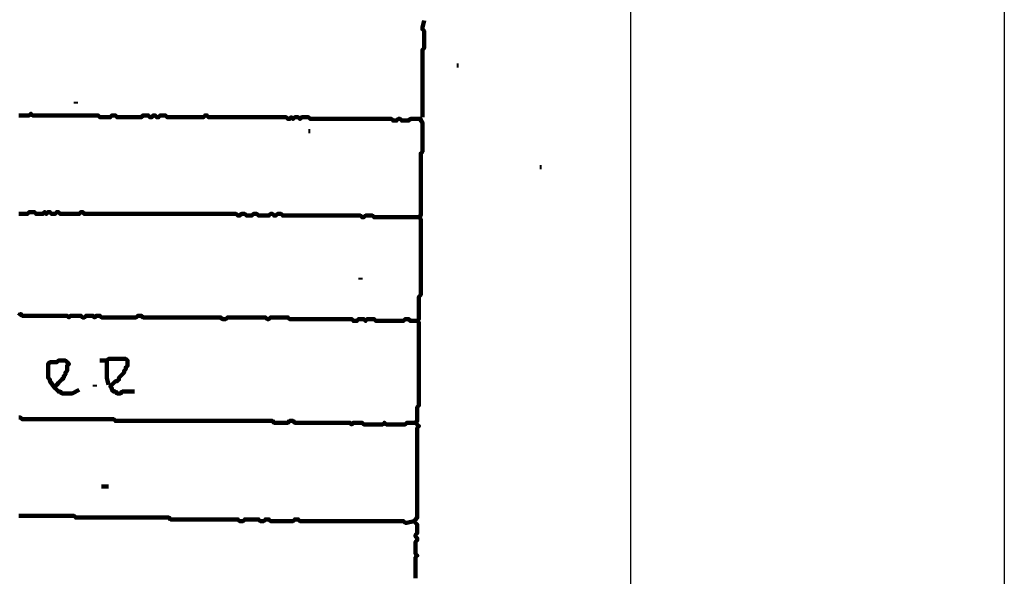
# Model space of a CAD drawing. Header units: metres. Extents: x 1959 to 4131, y 3282 to 4313.
# Tile 331 of 356: x 2436.02 to 2441.29, y 4302.34 to 4305.32. Entities that reach past the tile are written whole.
import ezdxf

# ---------------------------------------------------------------- set-up
doc = ezdxf.new("R2010")
doc.units = ezdxf.units.M
doc.layers.add('Dibujo', color=7, linetype='Continuous')
doc.layers.add('P', color=250, linetype='Continuous', lineweight=100)

msp = doc.modelspace()

# ---------------------------------------------------------------- linework, layer by layer
at = {"layer": 'Dibujo', "color": 0, "linetype": 'ByBlock'}
for p, q in [((2441.288, 4310.8496), (2441.288, 4281.1496)), ((2439.288, 4308.8496), (2439.288, 4283.1496))]:
    msp.add_line(p, q, dxfattribs=at)
at = {"layer": 'P', "color": 0, "linetype": 'Continuous'}
for points in [[(2438.1832, 4305.3146), (2438.174, 4305.2776), (2438.174, 4305.2684), (2438.1832, 4305.2592), (2438.1832, 4305.2499), (2438.1832, 4305.2407), (2438.1832, 4305.2315), (2438.1832, 4305.2223), (2438.1832, 4305.213), (2438.1832, 4305.2038), (2438.1832, 4305.1946), (2438.1832, 4305.1853), (2438.1832, 4305.1761), (2438.1832, 4305.1669), (2438.174, 4305.1576), (2438.174, 4305.1484), (2438.174, 4305.1392), (2438.174, 4305.1299), (2438.174, 4305.1207), (2438.174, 4305.1115), (2438.174, 4305.1023), (2438.174, 4305.093), (2438.174, 4305.0838), (2438.174, 4305.0746), (2438.174, 4305.0653), (2438.174, 4305.0561), (2438.174, 4305.0469), (2438.174, 4305.0376), (2438.174, 4305.0284), (2438.174, 4305.0192), (2438.174, 4305.0099), (2438.174, 4305.0007), (2438.174, 4304.9915), (2438.174, 4304.9823), (2438.174, 4304.973), (2438.174, 4304.9638), (2438.174, 4304.9546), (2438.174, 4304.9453), (2438.174, 4304.9361), (2438.174, 4304.9269), (2438.174, 4304.9176), (2438.174, 4304.9084), (2438.174, 4304.8992), (2438.174, 4304.8899), (2438.174, 4304.8807), (2438.174, 4304.8715), (2438.174, 4304.8623), (2438.174, 4304.853), (2438.174, 4304.8438), (2438.174, 4304.8346), (2438.174, 4304.8253), (2438.174, 4304.8161), (2438.174, 4304.7976)], [(2438.3586, 4305.0746), (2438.3679, 4305.0746)], [(2436.3186, 4304.8807), (2436.3186, 4304.8715)], [(2436.014, 4304.8069), (2436.0232, 4304.8069), (2436.0325, 4304.8069), (2436.0417, 4304.8069), (2436.0509, 4304.8069), (2436.0602, 4304.8069), (2436.0694, 4304.8069), (2436.0786, 4304.8161), (2436.0879, 4304.8069), (2436.0971, 4304.8069), (2436.1063, 4304.8069), (2436.1156, 4304.8069), (2436.1248, 4304.8069), (2436.134, 4304.8069), (2436.1432, 4304.8069), (2436.1525, 4304.8069), (2436.1617, 4304.8069), (2436.1709, 4304.8069), (2436.1802, 4304.8069), (2436.1894, 4304.8069), (2436.1986, 4304.8069), (2436.2079, 4304.8069), (2436.2171, 4304.8069), (2436.2263, 4304.8069), (2436.2356, 4304.8069), (2436.2448, 4304.8069), (2436.254, 4304.8069), (2436.2632, 4304.8069), (2436.2725, 4304.8069), (2436.2817, 4304.8069), (2436.2909, 4304.8069), (2436.3002, 4304.8069), (2436.3094, 4304.8069), (2436.3186, 4304.8069), (2436.3279, 4304.8069), (2436.3371, 4304.8069), (2436.3463, 4304.8069), (2436.3556, 4304.8069), (2436.3648, 4304.8069), (2436.374, 4304.8069), (2436.3832, 4304.8069), (2436.3925, 4304.8069), (2436.4017, 4304.8069), (2436.4109, 4304.8069), (2436.4202, 4304.8069), (2436.4294, 4304.8069), (2436.4386, 4304.8069), (2436.4479, 4304.7976), (2436.4571, 4304.7976), (2436.4663, 4304.7976), (2436.4756, 4304.7976), (2436.4848, 4304.7976), (2436.494, 4304.7976), (2436.5032, 4304.7976), (2436.5125, 4304.8069), (2436.5217, 4304.8069), (2436.5309, 4304.8069), (2436.5402, 4304.7976), (2436.5494, 4304.7976), (2436.5586, 4304.7976), (2436.5679, 4304.7976), (2436.5771, 4304.7976), (2436.5863, 4304.7976), (2436.5956, 4304.7976), (2436.6048, 4304.7976), (2436.614, 4304.7976), (2436.6232, 4304.7976), (2436.6325, 4304.7976), (2436.6417, 4304.7976), (2436.6509, 4304.7976), (2436.6602, 4304.7976), (2436.6694, 4304.7976), (2436.6786, 4304.8069), (2436.6879, 4304.8069), (2436.6971, 4304.8069), (2436.7063, 4304.8069), (2436.7156, 4304.7976), (2436.7248, 4304.7976), (2436.734, 4304.8069), (2436.7432, 4304.8069), (2436.7525, 4304.7976), (2436.7617, 4304.7976), (2436.7709, 4304.8069), (2436.7802, 4304.8069), (2436.7894, 4304.8069), (2436.7986, 4304.8069), (2436.8079, 4304.7976), (2436.8171, 4304.7976), (2436.8263, 4304.7976), (2436.8356, 4304.7976), (2436.8448, 4304.7976), (2436.854, 4304.7976), (2436.8632, 4304.7976), (2436.8725, 4304.7976), (2436.8817, 4304.7976), (2436.8909, 4304.7976), (2436.9002, 4304.7976), (2436.9094, 4304.7976), (2436.9186, 4304.7976), (2436.9279, 4304.7976), (2436.9371, 4304.7976), (2436.9463, 4304.7976), (2436.9556, 4304.7976), (2436.9648, 4304.7976), (2436.974, 4304.7976), (2436.9832, 4304.7976), (2436.9925, 4304.7976), (2437.0017, 4304.7976), (2437.0109, 4304.8069), (2437.0202, 4304.8069), (2437.0294, 4304.7976), (2437.0386, 4304.7976), (2437.0479, 4304.7976), (2437.0571, 4304.7976), (2437.0663, 4304.7976), (2437.0756, 4304.7976), (2437.0848, 4304.7976), (2437.094, 4304.7976), (2437.1032, 4304.7976), (2437.1125, 4304.7976), (2437.1217, 4304.7976), (2437.1309, 4304.7976), (2437.1402, 4304.7976), (2437.1494, 4304.7976), (2437.1586, 4304.7976), (2437.1679, 4304.7976), (2437.1771, 4304.7976), (2437.1863, 4304.7976), (2437.1956, 4304.7976), (2437.2048, 4304.7976), (2437.214, 4304.7976), (2437.2232, 4304.7976), (2437.2325, 4304.7976), (2437.2417, 4304.7976), (2437.2509, 4304.7976), (2437.2602, 4304.7976), (2437.2694, 4304.7976), (2437.2786, 4304.7976), (2437.2879, 4304.7976), (2437.2971, 4304.7976), (2437.3063, 4304.7976), (2437.3156, 4304.7976), (2437.3248, 4304.7976), (2437.334, 4304.7976), (2437.3432, 4304.7976), (2437.3525, 4304.7976), (2437.3617, 4304.7976), (2437.3709, 4304.7976), (2437.3802, 4304.7976), (2437.3894, 4304.7976), (2437.3986, 4304.7976), (2437.4079, 4304.7976), (2437.4171, 4304.7976), (2437.4263, 4304.7976), (2437.4356, 4304.7976), (2437.4448, 4304.7976), (2437.454, 4304.7884), (2437.4632, 4304.7884), (2437.4725, 4304.7976), (2437.4817, 4304.7884), (2437.4909, 4304.7976), (2437.5002, 4304.7976), (2437.5094, 4304.7976), (2437.5186, 4304.7884), (2437.5279, 4304.7976), (2437.5371, 4304.7976), (2437.5463, 4304.7976), (2437.5556, 4304.7976), (2437.5648, 4304.7976), (2437.574, 4304.7884), (2437.5832, 4304.7884), (2437.5925, 4304.7884), (2437.6017, 4304.7884), (2437.6109, 4304.7884), (2437.6202, 4304.7884), (2437.6294, 4304.7884), (2437.6386, 4304.7884), (2437.6479, 4304.7884), (2437.6571, 4304.7884), (2437.6663, 4304.7884), (2437.6756, 4304.7884), (2437.6848, 4304.7884), (2437.694, 4304.7884), (2437.7032, 4304.7884), (2437.7125, 4304.7884), (2437.7217, 4304.7884), (2437.7309, 4304.7884), (2437.7402, 4304.7884), (2437.7494, 4304.7884), (2437.7586, 4304.7884), (2437.7679, 4304.7884), (2437.7771, 4304.7884), (2437.7863, 4304.7884), (2437.7956, 4304.7884), (2437.8048, 4304.7884), (2437.814, 4304.7884), (2437.8232, 4304.7884), (2437.8325, 4304.7884), (2437.8417, 4304.7884), (2437.8509, 4304.7884), (2437.8602, 4304.7884), (2437.8694, 4304.7884), (2437.8786, 4304.7884), (2437.8879, 4304.7884), (2437.8971, 4304.7884), (2437.9063, 4304.7884), (2437.9156, 4304.7884), (2437.9248, 4304.7884), (2437.934, 4304.7884), (2437.9432, 4304.7884), (2437.9525, 4304.7884), (2437.9617, 4304.7884), (2437.9709, 4304.7884), (2437.9802, 4304.7884), (2437.9894, 4304.7884), (2437.9986, 4304.7884), (2438.0079, 4304.7884), (2438.0171, 4304.7792), (2438.0263, 4304.7792), (2438.0356, 4304.7792), (2438.0448, 4304.7884), (2438.054, 4304.7884), (2438.0632, 4304.7792), (2438.0725, 4304.7792), (2438.0817, 4304.7792), (2438.0909, 4304.7792), (2438.1002, 4304.7792), (2438.1094, 4304.7884), (2438.1186, 4304.7884), (2438.1279, 4304.7884), (2438.1371, 4304.7884), (2438.1463, 4304.7884), (2438.1556, 4304.7884), (2438.1648, 4304.7884), (2438.1648, 4304.7792), (2438.174, 4304.7699), (2438.174, 4304.7607), (2438.174, 4304.7515), (2438.174, 4304.7423), (2438.174, 4304.733), (2438.174, 4304.7238), (2438.174, 4304.7146), (2438.174, 4304.7053), (2438.174, 4304.6961), (2438.174, 4304.6869), (2438.174, 4304.6776), (2438.174, 4304.6684), (2438.174, 4304.6592), (2438.174, 4304.6499), (2438.174, 4304.6407), (2438.174, 4304.6315), (2438.174, 4304.6223), (2438.174, 4304.613), (2438.1648, 4304.6038), (2438.1648, 4304.5946), (2438.1648, 4304.5853), (2438.1648, 4304.5761), (2438.1648, 4304.5669), (2438.1648, 4304.5576), (2438.1648, 4304.5484), (2438.1648, 4304.5392), (2438.1648, 4304.5299), (2438.1648, 4304.5207), (2438.1648, 4304.5115), (2438.1648, 4304.5023), (2438.1648, 4304.493), (2438.1648, 4304.4838), (2438.1648, 4304.4746), (2438.1648, 4304.4653), (2438.1648, 4304.4561), (2438.1648, 4304.4469), (2438.1648, 4304.4376), (2438.1648, 4304.4284), (2438.1648, 4304.4192), (2438.1648, 4304.4099), (2438.1648, 4304.4007), (2438.1648, 4304.3915), (2438.1648, 4304.3823), (2438.1648, 4304.373), (2438.1648, 4304.3638), (2438.1648, 4304.3546), (2438.1648, 4304.3453), (2438.1648, 4304.3361), (2438.1648, 4304.3269), (2438.1648, 4304.3176), (2438.1648, 4304.3084), (2438.1648, 4304.2992), (2438.1648, 4304.2899), (2438.1648, 4304.2807), (2438.1648, 4304.2715), (2438.1556, 4304.2623), (2438.1648, 4304.253), (2438.1648, 4304.2438), (2438.1648, 4304.2346), (2438.1648, 4304.2253), (2438.1648, 4304.2161), (2438.1648, 4304.2069), (2438.1648, 4304.1976), (2438.1648, 4304.1884), (2438.1648, 4304.1792), (2438.1648, 4304.1699), (2438.1648, 4304.1607), (2438.1648, 4304.1515), (2438.1648, 4304.1423), (2438.1648, 4304.133), (2438.1648, 4304.1238), (2438.1648, 4304.1146), (2438.1648, 4304.1053), (2438.1648, 4304.0961), (2438.1648, 4304.0869), (2438.1648, 4304.0776), (2438.1648, 4304.0684), (2438.1648, 4304.0592), (2438.1648, 4304.0499), (2438.1648, 4304.0407), (2438.1648, 4304.0315), (2438.1648, 4304.0223), (2438.1648, 4304.013), (2438.1648, 4304.0038), (2438.1648, 4303.9946), (2438.1648, 4303.9853), (2438.1648, 4303.9761), (2438.1648, 4303.9669), (2438.1648, 4303.9576), (2438.1648, 4303.9484), (2438.1648, 4303.9392), (2438.1648, 4303.9299), (2438.1648, 4303.9207), (2438.1648, 4303.9115), (2438.1648, 4303.9023), (2438.1648, 4303.893), (2438.1648, 4303.8838), (2438.1648, 4303.8746), (2438.1648, 4303.8653), (2438.1648, 4303.8561), (2438.1648, 4303.8469), (2438.1556, 4303.8376), (2438.1556, 4303.8284), (2438.1556, 4303.8192), (2438.1556, 4303.8099), (2438.1556, 4303.8007), (2438.1556, 4303.7915), (2438.1556, 4303.7823), (2438.1556, 4303.773), (2438.1556, 4303.7638), (2438.1556, 4303.7546), (2438.1556, 4303.7453), (2438.1556, 4303.7361), (2438.1556, 4303.7269), (2438.1556, 4303.7176), (2438.1463, 4303.7084), (2438.1556, 4303.6992), (2438.1556, 4303.6899), (2438.1556, 4303.6807), (2438.1556, 4303.6715), (2438.1556, 4303.6623), (2438.1556, 4303.653), (2438.1556, 4303.6438), (2438.1556, 4303.6346), (2438.1556, 4303.6253), (2438.1556, 4303.6161), (2438.1556, 4303.6069), (2438.1556, 4303.5976), (2438.1556, 4303.5884), (2438.1556, 4303.5792), (2438.1556, 4303.5699), (2438.1556, 4303.5607), (2438.1556, 4303.5515), (2438.1556, 4303.5423), (2438.1556, 4303.533), (2438.1556, 4303.5238), (2438.1556, 4303.5146), (2438.1556, 4303.5053), (2438.1556, 4303.4961), (2438.1556, 4303.4869), (2438.1556, 4303.4776), (2438.1556, 4303.4684), (2438.1556, 4303.4592), (2438.1556, 4303.4499), (2438.1556, 4303.4407), (2438.1556, 4303.4315), (2438.1556, 4303.4223), (2438.1556, 4303.413), (2438.1556, 4303.4038), (2438.1556, 4303.3946), (2438.1556, 4303.3853), (2438.1556, 4303.3761), (2438.1556, 4303.3669), (2438.1556, 4303.3576), (2438.1556, 4303.3484), (2438.1556, 4303.3392), (2438.1556, 4303.3299), (2438.1556, 4303.3207), (2438.1556, 4303.3115), (2438.1556, 4303.3023), (2438.1556, 4303.293), (2438.1556, 4303.2838), (2438.1556, 4303.2746), (2438.1556, 4303.2653), (2438.1556, 4303.2561), (2438.1463, 4303.2469), (2438.1463, 4303.2376), (2438.1463, 4303.2284), (2438.1463, 4303.2192), (2438.1463, 4303.2099), (2438.1463, 4303.2007), (2438.1463, 4303.1915), (2438.1463, 4303.1823), (2438.1463, 4303.173), (2438.1371, 4303.1638), (2438.1463, 4303.1546), (2438.1556, 4303.1453), (2438.1463, 4303.1361), (2438.1463, 4303.1269), (2438.1463, 4303.1176), (2438.1463, 4303.1084), (2438.1463, 4303.0992), (2438.1463, 4303.0899), (2438.1463, 4303.0807), (2438.1463, 4303.0715), (2438.1463, 4303.0623), (2438.1463, 4303.053), (2438.1463, 4303.0438), (2438.1463, 4303.0346), (2438.1463, 4303.0253), (2438.1463, 4303.0161), (2438.1463, 4303.0069), (2438.1463, 4302.9976), (2438.1463, 4302.9884), (2438.1463, 4302.9792), (2438.1463, 4302.9699), (2438.1463, 4302.9607), (2438.1463, 4302.9515), (2438.1463, 4302.9423), (2438.1463, 4302.933), (2438.1463, 4302.9238), (2438.1463, 4302.9146), (2438.1463, 4302.9053), (2438.1463, 4302.8961), (2438.1463, 4302.8869), (2438.1463, 4302.8776), (2438.1463, 4302.8684), (2438.1463, 4302.8592), (2438.1463, 4302.8499), (2438.1463, 4302.8407), (2438.1463, 4302.8315), (2438.1463, 4302.8223), (2438.1463, 4302.813), (2438.1463, 4302.8038), (2438.1463, 4302.7946), (2438.1463, 4302.7853), (2438.1463, 4302.7761), (2438.1463, 4302.7669), (2438.1463, 4302.7576), (2438.1463, 4302.7484), (2438.1463, 4302.7392), (2438.1463, 4302.7299), (2438.1463, 4302.7207), (2438.1463, 4302.7115), (2438.1463, 4302.7023), (2438.1463, 4302.693), (2438.1463, 4302.6838), (2438.1463, 4302.6746), (2438.1463, 4302.6653), (2438.1463, 4302.6561), (2438.1371, 4302.6469), (2438.1279, 4302.6376), (2438.1371, 4302.6284), (2438.1463, 4302.6192), (2438.1463, 4302.6099), (2438.1463, 4302.6007), (2438.1463, 4302.5915), (2438.1463, 4302.5823), (2438.1463, 4302.573), (2438.1371, 4302.5638), (2438.1371, 4302.5546), (2438.1463, 4302.5453), (2438.1463, 4302.5361), (2438.1371, 4302.5269), (2438.1371, 4302.5176), (2438.1371, 4302.5084), (2438.1371, 4302.4992), (2438.1371, 4302.4899), (2438.1371, 4302.4807), (2438.1371, 4302.4715), (2438.1371, 4302.4623), (2438.1463, 4302.453), (2438.1371, 4302.4438), (2438.1371, 4302.4346), (2438.1371, 4302.4253), (2438.1371, 4302.4161), (2438.1371, 4302.4069), (2438.1371, 4302.3976), (2438.1371, 4302.3884), (2438.1371, 4302.3792), (2438.1371, 4302.3699), (2438.1371, 4302.3607), (2438.1371, 4302.3515), (2438.1371, 4302.3423), (2438.1371, 4302.333)], [(2437.5648, 4304.7238), (2437.574, 4304.7238)], [(2438.8017, 4304.5299), (2438.8109, 4304.5299)], [(2436.014, 4304.2807), (2436.0232, 4304.2807), (2436.0325, 4304.2807), (2436.0417, 4304.2807), (2436.0509, 4304.2807), (2436.0602, 4304.2807), (2436.0694, 4304.2899), (2436.0786, 4304.2899), (2436.0879, 4304.2899), (2436.0971, 4304.2899), (2436.1063, 4304.2807), (2436.1156, 4304.2807), (2436.1248, 4304.2807), (2436.134, 4304.2807), (2436.1432, 4304.2807), (2436.1525, 4304.2899), (2436.1617, 4304.2807), (2436.1709, 4304.2899), (2436.1802, 4304.2899), (2436.1894, 4304.2807), (2436.1986, 4304.2807), (2436.2079, 4304.2807), (2436.2171, 4304.2899), (2436.2263, 4304.2899), (2436.2356, 4304.2807), (2436.2448, 4304.2807), (2436.254, 4304.2807), (2436.2632, 4304.2807), (2436.2725, 4304.2807), (2436.2817, 4304.2807), (2436.2909, 4304.2807), (2436.3002, 4304.2807), (2436.3094, 4304.2807), (2436.3186, 4304.2807), (2436.3279, 4304.2807), (2436.3371, 4304.2807), (2436.3463, 4304.2899), (2436.3556, 4304.2899), (2436.3648, 4304.2807), (2436.374, 4304.2807), (2436.3832, 4304.2807), (2436.3925, 4304.2807), (2436.4017, 4304.2807), (2436.4109, 4304.2807), (2436.4202, 4304.2807), (2436.4294, 4304.2807), (2436.4386, 4304.2807), (2436.4479, 4304.2807), (2436.4571, 4304.2807), (2436.4663, 4304.2807), (2436.4756, 4304.2807), (2436.4848, 4304.2807), (2436.494, 4304.2807), (2436.5032, 4304.2807), (2436.5125, 4304.2807), (2436.5217, 4304.2807), (2436.5309, 4304.2807), (2436.5402, 4304.2807), (2436.5494, 4304.2807), (2436.5586, 4304.2807), (2436.5679, 4304.2807), (2436.5771, 4304.2807), (2436.5863, 4304.2807), (2436.5956, 4304.2807), (2436.6048, 4304.2807), (2436.614, 4304.2807), (2436.6232, 4304.2807), (2436.6325, 4304.2807), (2436.6417, 4304.2807), (2436.6509, 4304.2807), (2436.6602, 4304.2807), (2436.6694, 4304.2807), (2436.6786, 4304.2807), (2436.6879, 4304.2807), (2436.6971, 4304.2807), (2436.7063, 4304.2807), (2436.7156, 4304.2807), (2436.7248, 4304.2807), (2436.734, 4304.2807), (2436.7432, 4304.2807), (2436.7525, 4304.2807), (2436.7617, 4304.2807), (2436.7709, 4304.2807), (2436.7802, 4304.2807), (2436.7894, 4304.2807), (2436.7986, 4304.2807), (2436.8079, 4304.2807), (2436.8171, 4304.2807), (2436.8263, 4304.2807), (2436.8356, 4304.2807), (2436.8448, 4304.2807), (2436.854, 4304.2807), (2436.8632, 4304.2807), (2436.8725, 4304.2807), (2436.8817, 4304.2807), (2436.8909, 4304.2807), (2436.9002, 4304.2807), (2436.9094, 4304.2807), (2436.9186, 4304.2807), (2436.9279, 4304.2807), (2436.9371, 4304.2807), (2436.9463, 4304.2807), (2436.9556, 4304.2807), (2436.9648, 4304.2807), (2436.974, 4304.2807), (2436.9832, 4304.2807), (2436.9925, 4304.2807), (2437.0017, 4304.2807), (2437.0109, 4304.2807), (2437.0202, 4304.2807), (2437.0294, 4304.2807), (2437.0386, 4304.2807), (2437.0479, 4304.2807), (2437.0571, 4304.2807), (2437.0663, 4304.2807), (2437.0756, 4304.2807), (2437.0848, 4304.2807), (2437.094, 4304.2807), (2437.1032, 4304.2807), (2437.1125, 4304.2807), (2437.1217, 4304.2807), (2437.1309, 4304.2807), (2437.1402, 4304.2807), (2437.1494, 4304.2807), (2437.1586, 4304.2807), (2437.1679, 4304.2807), (2437.1771, 4304.2807), (2437.1863, 4304.2715), (2437.1956, 4304.2715), (2437.2048, 4304.2807), (2437.214, 4304.2807), (2437.2232, 4304.2807), (2437.2325, 4304.2715), (2437.2417, 4304.2715), (2437.2509, 4304.2715), (2437.2602, 4304.2715), (2437.2694, 4304.2807), (2437.2786, 4304.2807), (2437.2879, 4304.2807), (2437.2971, 4304.2715), (2437.3063, 4304.2715), (2437.3156, 4304.2715), (2437.3248, 4304.2715), (2437.334, 4304.2715), (2437.3432, 4304.2715), (2437.3525, 4304.2715), (2437.3617, 4304.2807), (2437.3709, 4304.2807), (2437.3802, 4304.2715), (2437.3894, 4304.2715), (2437.3986, 4304.2807), (2437.4079, 4304.2807), (2437.4171, 4304.2807), (2437.4263, 4304.2715), (2437.4356, 4304.2715), (2437.4448, 4304.2715), (2437.454, 4304.2715), (2437.4632, 4304.2715), (2437.4725, 4304.2715), (2437.4817, 4304.2715), (2437.4909, 4304.2715), (2437.5002, 4304.2715), (2437.5094, 4304.2715), (2437.5186, 4304.2715), (2437.5279, 4304.2715), (2437.5371, 4304.2715), (2437.5463, 4304.2715), (2437.5556, 4304.2715), (2437.5648, 4304.2715), (2437.574, 4304.2715), (2437.5832, 4304.2715), (2437.5925, 4304.2715), (2437.6017, 4304.2715), (2437.6109, 4304.2715), (2437.6202, 4304.2715), (2437.6294, 4304.2715), (2437.6386, 4304.2715), (2437.6479, 4304.2715), (2437.6571, 4304.2715), (2437.6663, 4304.2715), (2437.6756, 4304.2715), (2437.6848, 4304.2715), (2437.694, 4304.2715), (2437.7032, 4304.2715), (2437.7125, 4304.2715), (2437.7217, 4304.2715), (2437.7309, 4304.2715), (2437.7402, 4304.2715), (2437.7494, 4304.2715), (2437.7586, 4304.2715), (2437.7679, 4304.2715), (2437.7771, 4304.2715), (2437.7863, 4304.2715), (2437.7956, 4304.2715), (2437.8048, 4304.2715), (2437.814, 4304.2715), (2437.8232, 4304.2715), (2437.8325, 4304.2715), (2437.8417, 4304.2715), (2437.8509, 4304.2623), (2437.8602, 4304.2623), (2437.8694, 4304.2715), (2437.8786, 4304.2715), (2437.8879, 4304.2715), (2437.8971, 4304.2715), (2437.9063, 4304.2715), (2437.9156, 4304.2623), (2437.9248, 4304.2623), (2437.934, 4304.2623), (2437.9432, 4304.2623), (2437.9525, 4304.2623), (2437.9617, 4304.2623), (2437.9709, 4304.2623), (2437.9802, 4304.2623), (2437.9894, 4304.2623), (2437.9986, 4304.2623), (2438.0079, 4304.2623), (2438.0171, 4304.2623), (2438.0263, 4304.2623), (2438.0356, 4304.2623), (2438.0448, 4304.2623), (2438.054, 4304.2623), (2438.0632, 4304.2623), (2438.0725, 4304.2623), (2438.0817, 4304.2623), (2438.0909, 4304.2623), (2438.1002, 4304.2623), (2438.1094, 4304.2623), (2438.1186, 4304.2623), (2438.1279, 4304.2623), (2438.1556, 4304.2623)], [(2437.8417, 4303.9392), (2437.8417, 4303.9299)], [(2436.014, 4303.7361), (2436.0232, 4303.7453), (2436.0325, 4303.7361), (2436.0417, 4303.7361), (2436.0509, 4303.7361), (2436.0602, 4303.7361), (2436.0694, 4303.7361), (2436.0786, 4303.7361), (2436.0879, 4303.7361), (2436.0971, 4303.7361), (2436.1063, 4303.7361), (2436.1156, 4303.7361), (2436.1248, 4303.7361), (2436.134, 4303.7361), (2436.1432, 4303.7361), (2436.1525, 4303.7361), (2436.1617, 4303.7361), (2436.1709, 4303.7361), (2436.1802, 4303.7361), (2436.1894, 4303.7361), (2436.1986, 4303.7361), (2436.2079, 4303.7361), (2436.2171, 4303.7361), (2436.2263, 4303.7361), (2436.2356, 4303.7361), (2436.2448, 4303.7361), (2436.254, 4303.7361), (2436.2632, 4303.7361), (2436.2725, 4303.7361), (2436.2817, 4303.7269), (2436.2909, 4303.7361), (2436.3002, 4303.7361), (2436.3094, 4303.7361), (2436.3186, 4303.7361), (2436.3279, 4303.7361), (2436.3371, 4303.7361), (2436.3463, 4303.7361), (2436.3556, 4303.7269), (2436.3648, 4303.7269), (2436.374, 4303.7361), (2436.3832, 4303.7361), (2436.3925, 4303.7361), (2436.4017, 4303.7361), (2436.4109, 4303.7361), (2436.4202, 4303.7269), (2436.4294, 4303.7361), (2436.4386, 4303.7361), (2436.4479, 4303.7361), (2436.4571, 4303.7269), (2436.4663, 4303.7269), (2436.4756, 4303.7269), (2436.4848, 4303.7269), (2436.494, 4303.7269), (2436.5032, 4303.7269), (2436.5125, 4303.7269), (2436.5217, 4303.7269), (2436.5309, 4303.7269), (2436.5402, 4303.7269), (2436.5494, 4303.7269), (2436.5586, 4303.7269), (2436.5679, 4303.7269), (2436.5771, 4303.7269), (2436.5863, 4303.7269), (2436.5956, 4303.7269), (2436.6048, 4303.7269), (2436.614, 4303.7269), (2436.6232, 4303.7269), (2436.6325, 4303.7269), (2436.6417, 4303.7269), (2436.6509, 4303.7361), (2436.6602, 4303.7361), (2436.6694, 4303.7361), (2436.6786, 4303.7269), (2436.6879, 4303.7269), (2436.6971, 4303.7269), (2436.7063, 4303.7269), (2436.7156, 4303.7269), (2436.7248, 4303.7269), (2436.734, 4303.7269), (2436.7432, 4303.7269), (2436.7525, 4303.7269), (2436.7617, 4303.7269), (2436.7709, 4303.7269), (2436.7802, 4303.7269), (2436.7894, 4303.7269), (2436.7986, 4303.7269), (2436.8079, 4303.7269), (2436.8171, 4303.7269), (2436.8263, 4303.7269), (2436.8356, 4303.7269), (2436.8448, 4303.7269), (2436.854, 4303.7269), (2436.8632, 4303.7269), (2436.8725, 4303.7269), (2436.8817, 4303.7269), (2436.8909, 4303.7269), (2436.9002, 4303.7269), (2436.9094, 4303.7269), (2436.9186, 4303.7269), (2436.9279, 4303.7269), (2436.9371, 4303.7269), (2436.9463, 4303.7269), (2436.9556, 4303.7269), (2436.9648, 4303.7269), (2436.974, 4303.7269), (2436.9832, 4303.7269), (2436.9925, 4303.7269), (2437.0017, 4303.7269), (2437.0109, 4303.7269), (2437.0202, 4303.7269), (2437.0294, 4303.7269), (2437.0386, 4303.7269), (2437.0479, 4303.7269), (2437.0571, 4303.7269), (2437.0663, 4303.7269), (2437.0756, 4303.7269), (2437.0848, 4303.7269), (2437.094, 4303.7269), (2437.1032, 4303.7176), (2437.1125, 4303.7176), (2437.1217, 4303.7176), (2437.1309, 4303.7269), (2437.1402, 4303.7269), (2437.1494, 4303.7269), (2437.1586, 4303.7269), (2437.1679, 4303.7269), (2437.1771, 4303.7269), (2437.1863, 4303.7269), (2437.1956, 4303.7269), (2437.2048, 4303.7269), (2437.214, 4303.7269), (2437.2232, 4303.7269), (2437.2325, 4303.7269), (2437.2417, 4303.7269), (2437.2509, 4303.7269), (2437.2602, 4303.7269), (2437.2694, 4303.7269), (2437.2786, 4303.7269), (2437.2879, 4303.7269), (2437.2971, 4303.7269), (2437.3063, 4303.7269), (2437.3156, 4303.7269), (2437.3248, 4303.7269), (2437.334, 4303.7269), (2437.3432, 4303.7176), (2437.3525, 4303.7176), (2437.3617, 4303.7269), (2437.3709, 4303.7269), (2437.3802, 4303.7269), (2437.3894, 4303.7269), (2437.3986, 4303.7269), (2437.4079, 4303.7269), (2437.4171, 4303.7269), (2437.4263, 4303.7269), (2437.4356, 4303.7269), (2437.4448, 4303.7269), (2437.454, 4303.7269), (2437.4632, 4303.7176), (2437.4725, 4303.7176), (2437.4817, 4303.7176), (2437.4909, 4303.7176), (2437.5002, 4303.7176), (2437.5094, 4303.7176), (2437.5186, 4303.7176), (2437.5279, 4303.7176), (2437.5371, 4303.7176), (2437.5463, 4303.7176), (2437.5556, 4303.7176), (2437.5648, 4303.7176), (2437.574, 4303.7176), (2437.5832, 4303.7176), (2437.5925, 4303.7176), (2437.6017, 4303.7176), (2437.6109, 4303.7176), (2437.6202, 4303.7176), (2437.6294, 4303.7176), (2437.6386, 4303.7176), (2437.6479, 4303.7176), (2437.6571, 4303.7176), (2437.6663, 4303.7176), (2437.6756, 4303.7176), (2437.6848, 4303.7176), (2437.694, 4303.7176), (2437.7032, 4303.7176), (2437.7125, 4303.7176), (2437.7217, 4303.7176), (2437.7309, 4303.7176), (2437.7402, 4303.7176), (2437.7494, 4303.7176), (2437.7586, 4303.7176), (2437.7679, 4303.7176), (2437.7771, 4303.7176), (2437.7863, 4303.7176), (2437.7956, 4303.7176), (2437.8048, 4303.7084), (2437.814, 4303.7084), (2437.8232, 4303.7084), (2437.8325, 4303.7176), (2437.8417, 4303.7176), (2437.8509, 4303.7176), (2437.8602, 4303.7176), (2437.8694, 4303.7084), (2437.8786, 4303.7176), (2437.8879, 4303.7176), (2437.8971, 4303.7176), (2437.9063, 4303.7176), (2437.9156, 4303.7176), (2437.9248, 4303.7084), (2437.934, 4303.7084), (2437.9432, 4303.7084), (2437.9525, 4303.7084), (2437.9617, 4303.7084), (2437.9709, 4303.7084), (2437.9802, 4303.7084), (2437.9894, 4303.7084), (2437.9986, 4303.7084), (2438.0079, 4303.7084), (2438.0171, 4303.7084), (2438.0263, 4303.7084), (2438.0356, 4303.7084), (2438.0448, 4303.7084), (2438.054, 4303.7084), (2438.0632, 4303.7084), (2438.0725, 4303.7084), (2438.0817, 4303.7176), (2438.0909, 4303.7176), (2438.1002, 4303.7176), (2438.1094, 4303.7084), (2438.1463, 4303.7084)], [(2436.2079, 4303.3484), (2436.1802, 4303.3853), (2436.1802, 4303.3946), (2436.1709, 4303.4038), (2436.1709, 4303.413), (2436.1709, 4303.4223), (2436.1709, 4303.4315), (2436.1709, 4303.4407), (2436.1709, 4303.4499), (2436.1709, 4303.4592), (2436.1709, 4303.4684), (2436.1709, 4303.4776), (2436.1802, 4303.4869), (2436.1894, 4303.4869), (2436.1986, 4303.4869), (2436.2079, 4303.4869), (2436.2171, 4303.4869), (2436.2263, 4303.4961), (2436.2356, 4303.4961), (2436.2448, 4303.4961), (2436.254, 4303.4961), (2436.2632, 4303.4961), (2436.2725, 4303.4869), (2436.2817, 4303.4776), (2436.2725, 4303.4684), (2436.2725, 4303.4592), (2436.2725, 4303.4499), (2436.2725, 4303.4407), (2436.2632, 4303.4315), (2436.2632, 4303.4223), (2436.254, 4303.413), (2436.254, 4303.4038), (2436.2448, 4303.3946), (2436.2356, 4303.3853), (2436.2263, 4303.3761), (2436.2171, 4303.3669), (2436.2079, 4303.3576), (2436.2079, 4303.3484), (2436.2171, 4303.3392), (2436.2263, 4303.3299), (2436.2356, 4303.3299), (2436.2448, 4303.3207), (2436.254, 4303.3207), (2436.2632, 4303.3207), (2436.2725, 4303.3207), (2436.2817, 4303.3207), (2436.2909, 4303.3207), (2436.3002, 4303.3207), (2436.3371, 4303.3392)], [(2436.4479, 4303.4961), (2436.4848, 4303.4961)], [(2436.494, 4303.3669), (2436.4848, 4303.4038), (2436.4848, 4303.413), (2436.4848, 4303.4223), (2436.4848, 4303.4315), (2436.4848, 4303.4407), (2436.4848, 4303.4499), (2436.4848, 4303.4592), (2436.4848, 4303.4684), (2436.4848, 4303.4776), (2436.4848, 4303.4869), (2436.4848, 4303.4961), (2436.494, 4303.5053), (2436.5032, 4303.5053), (2436.5125, 4303.5053), (2436.5217, 4303.5053), (2436.5309, 4303.5053), (2436.5402, 4303.5053), (2436.5494, 4303.5053), (2436.5586, 4303.5053), (2436.5679, 4303.5053), (2436.5771, 4303.5053), (2436.5863, 4303.5053), (2436.5956, 4303.4961), (2436.5956, 4303.4869), (2436.5956, 4303.4776), (2436.5956, 4303.4684), (2436.5863, 4303.4592), (2436.5863, 4303.4499), (2436.5771, 4303.4407), (2436.5771, 4303.4315), (2436.5679, 4303.4223), (2436.5586, 4303.413), (2436.5494, 4303.4038), (2436.5494, 4303.3946), (2436.5402, 4303.3853), (2436.5309, 4303.3853), (2436.5217, 4303.3761), (2436.5125, 4303.3669), (2436.5032, 4303.3576), (2436.5125, 4303.3484), (2436.5125, 4303.3392), (2436.5217, 4303.3299), (2436.5309, 4303.3299), (2436.5402, 4303.3207), (2436.5494, 4303.3207), (2436.5586, 4303.3207), (2436.5679, 4303.3299), (2436.5771, 4303.3299), (2436.5863, 4303.3299), (2436.5956, 4303.3299), (2436.6048, 4303.3299), (2436.6325, 4303.3299)], [(2436.4202, 4303.3669), (2436.4202, 4303.3576)], [(2436.014, 4303.1915), (2436.0232, 4303.1915), (2436.0325, 4303.1823), (2436.0417, 4303.1823), (2436.0509, 4303.1823), (2436.0602, 4303.1823), (2436.0694, 4303.1823), (2436.0786, 4303.1823), (2436.0879, 4303.1823), (2436.0971, 4303.1823), (2436.1063, 4303.1823), (2436.1156, 4303.1823), (2436.1248, 4303.1823), (2436.134, 4303.1823), (2436.1432, 4303.1823), (2436.1525, 4303.1823), (2436.1617, 4303.1823), (2436.1709, 4303.1823), (2436.1802, 4303.1823), (2436.1894, 4303.1823), (2436.1986, 4303.1823), (2436.2079, 4303.1823), (2436.2171, 4303.1823), (2436.2263, 4303.1823), (2436.2356, 4303.1823), (2436.2448, 4303.1823), (2436.254, 4303.1823), (2436.2632, 4303.1823), (2436.2725, 4303.1823), (2436.2817, 4303.1823), (2436.2909, 4303.1823), (2436.3002, 4303.1823), (2436.3094, 4303.1823), (2436.3186, 4303.1823), (2436.3279, 4303.1823), (2436.3371, 4303.1823), (2436.3463, 4303.1823), (2436.3556, 4303.1823), (2436.3648, 4303.1823), (2436.374, 4303.1823), (2436.3832, 4303.1823), (2436.3925, 4303.1823), (2436.4017, 4303.1823), (2436.4109, 4303.1823), (2436.4202, 4303.1823), (2436.4294, 4303.1823), (2436.4386, 4303.1823), (2436.4479, 4303.1823), (2436.4571, 4303.1823), (2436.4663, 4303.1823), (2436.4756, 4303.1823), (2436.4848, 4303.1823), (2436.494, 4303.1823), (2436.5032, 4303.1823), (2436.5125, 4303.1823), (2436.5217, 4303.1823), (2436.5309, 4303.173), (2436.5402, 4303.173), (2436.5494, 4303.173), (2436.5586, 4303.173), (2436.5679, 4303.173), (2436.5771, 4303.173), (2436.5863, 4303.173), (2436.5956, 4303.173), (2436.6048, 4303.173), (2436.614, 4303.173), (2436.6232, 4303.173), (2436.6325, 4303.173), (2436.6417, 4303.173), (2436.6509, 4303.173), (2436.6602, 4303.173), (2436.6694, 4303.173), (2436.6786, 4303.173), (2436.6879, 4303.173), (2436.6971, 4303.173), (2436.7063, 4303.173), (2436.7156, 4303.173), (2436.7248, 4303.173), (2436.734, 4303.173), (2436.7432, 4303.173), (2436.7525, 4303.173), (2436.7617, 4303.173), (2436.7709, 4303.173), (2436.7802, 4303.173), (2436.7894, 4303.173), (2436.7986, 4303.173), (2436.8079, 4303.173), (2436.8171, 4303.173), (2436.8263, 4303.173), (2436.8356, 4303.173), (2436.8448, 4303.173), (2436.854, 4303.173), (2436.8632, 4303.173), (2436.8725, 4303.173), (2436.8817, 4303.173), (2436.8909, 4303.173), (2436.9002, 4303.173), (2436.9094, 4303.173), (2436.9186, 4303.173), (2436.9279, 4303.173), (2436.9371, 4303.173), (2436.9463, 4303.173), (2436.9556, 4303.173), (2436.9648, 4303.173), (2436.974, 4303.173), (2436.9832, 4303.173), (2436.9925, 4303.173), (2437.0017, 4303.173), (2437.0109, 4303.173), (2437.0202, 4303.173), (2437.0294, 4303.173), (2437.0386, 4303.173), (2437.0479, 4303.173), (2437.0571, 4303.173), (2437.0663, 4303.173), (2437.0756, 4303.173), (2437.0848, 4303.173), (2437.094, 4303.173), (2437.1032, 4303.173), (2437.1125, 4303.173), (2437.1217, 4303.173), (2437.1309, 4303.173), (2437.1402, 4303.173), (2437.1494, 4303.173), (2437.1586, 4303.173), (2437.1679, 4303.173), (2437.1771, 4303.173), (2437.1863, 4303.173), (2437.1956, 4303.173), (2437.2048, 4303.173), (2437.214, 4303.173), (2437.2232, 4303.173), (2437.2325, 4303.173), (2437.2417, 4303.173), (2437.2509, 4303.173), (2437.2602, 4303.173), (2437.2694, 4303.173), (2437.2786, 4303.173), (2437.2879, 4303.173), (2437.2971, 4303.173), (2437.3063, 4303.173), (2437.3156, 4303.173), (2437.3248, 4303.173), (2437.334, 4303.173), (2437.3432, 4303.173), (2437.3525, 4303.173), (2437.3617, 4303.173), (2437.3709, 4303.173), (2437.3802, 4303.1638), (2437.3894, 4303.1638), (2437.3986, 4303.1638), (2437.4079, 4303.1638), (2437.4171, 4303.1638), (2437.4263, 4303.1638), (2437.4356, 4303.1638), (2437.4448, 4303.1638), (2437.454, 4303.1638), (2437.4632, 4303.173), (2437.4725, 4303.173), (2437.4817, 4303.173), (2437.4909, 4303.1638), (2437.5002, 4303.1638), (2437.5094, 4303.1638), (2437.5186, 4303.1638), (2437.5279, 4303.1638), (2437.5371, 4303.1638), (2437.5463, 4303.1638), (2437.5556, 4303.1638), (2437.5648, 4303.1638), (2437.574, 4303.1638), (2437.5832, 4303.1638), (2437.5925, 4303.1638), (2437.6017, 4303.1638), (2437.6109, 4303.1638), (2437.6202, 4303.1638), (2437.6294, 4303.1638), (2437.6386, 4303.1638), (2437.6479, 4303.1638), (2437.6571, 4303.1638), (2437.6663, 4303.1638), (2437.6756, 4303.1638), (2437.6848, 4303.1638), (2437.694, 4303.1638), (2437.7032, 4303.1638), (2437.7125, 4303.1638), (2437.7217, 4303.1638), (2437.7309, 4303.1638), (2437.7402, 4303.1638), (2437.7494, 4303.1638), (2437.7586, 4303.1638), (2437.7679, 4303.1638), (2437.7771, 4303.1638), (2437.7863, 4303.1638), (2437.7956, 4303.1546), (2437.8048, 4303.1638), (2437.814, 4303.1638), (2437.8232, 4303.1638), (2437.8325, 4303.1638), (2437.8417, 4303.1638), (2437.8509, 4303.1638), (2437.8602, 4303.1546), (2437.8694, 4303.1546), (2437.8786, 4303.1546), (2437.8879, 4303.1546), (2437.8971, 4303.1546), (2437.9063, 4303.1546), (2437.9156, 4303.1546), (2437.9248, 4303.1546), (2437.934, 4303.1546), (2437.9432, 4303.1546), (2437.9525, 4303.1546), (2437.9617, 4303.1546), (2437.9709, 4303.1638), (2437.9802, 4303.1546), (2437.9894, 4303.1546), (2437.9986, 4303.1546), (2438.0079, 4303.1546), (2438.0171, 4303.1546), (2438.0263, 4303.1546), (2438.0356, 4303.1546), (2438.0448, 4303.1546), (2438.054, 4303.1546), (2438.0632, 4303.1546), (2438.0725, 4303.1546), (2438.0817, 4303.1546), (2438.0909, 4303.1638), (2438.1002, 4303.1638), (2438.1371, 4303.1638)], [(2436.4571, 4302.8223), (2436.494, 4302.8223)], [(2436.014, 4302.6653), (2436.0232, 4302.6653), (2436.0325, 4302.6653), (2436.0417, 4302.6653), (2436.0509, 4302.6653), (2436.0602, 4302.6653), (2436.0694, 4302.6653), (2436.0786, 4302.6653), (2436.0879, 4302.6653), (2436.0971, 4302.6653), (2436.1063, 4302.6653), (2436.1156, 4302.6653), (2436.1248, 4302.6653), (2436.134, 4302.6653), (2436.1432, 4302.6653), (2436.1525, 4302.6653), (2436.1617, 4302.6653), (2436.1709, 4302.6653), (2436.1802, 4302.6653), (2436.1894, 4302.6653), (2436.1986, 4302.6653), (2436.2079, 4302.6653), (2436.2171, 4302.6653), (2436.2263, 4302.6653), (2436.2356, 4302.6653), (2436.2448, 4302.6653), (2436.254, 4302.6653), (2436.2632, 4302.6653), (2436.2725, 4302.6653), (2436.2817, 4302.6653), (2436.2909, 4302.6653), (2436.3002, 4302.6653), (2436.3094, 4302.6653), (2436.3186, 4302.6561), (2436.3279, 4302.6561), (2436.3371, 4302.6561), (2436.3463, 4302.6561), (2436.3556, 4302.6561), (2436.3648, 4302.6561), (2436.374, 4302.6561), (2436.3832, 4302.6561), (2436.3925, 4302.6561), (2436.4017, 4302.6561), (2436.4109, 4302.6561), (2436.4202, 4302.6561), (2436.4294, 4302.6561), (2436.4386, 4302.6561), (2436.4479, 4302.6561), (2436.4571, 4302.6561), (2436.4663, 4302.6561), (2436.4756, 4302.6561), (2436.4848, 4302.6561), (2436.494, 4302.6561), (2436.5032, 4302.6561), (2436.5125, 4302.6561), (2436.5217, 4302.6561), (2436.5309, 4302.6561), (2436.5402, 4302.6561), (2436.5494, 4302.6561), (2436.5586, 4302.6561), (2436.5679, 4302.6561), (2436.5771, 4302.6561), (2436.5863, 4302.6561), (2436.5956, 4302.6561), (2436.6048, 4302.6561), (2436.614, 4302.6561), (2436.6232, 4302.6561), (2436.6325, 4302.6561), (2436.6417, 4302.6561), (2436.6509, 4302.6561), (2436.6602, 4302.6561), (2436.6694, 4302.6561), (2436.6786, 4302.6561), (2436.6879, 4302.6561), (2436.6971, 4302.6561), (2436.7063, 4302.6561), (2436.7156, 4302.6561), (2436.7248, 4302.6561), (2436.734, 4302.6561), (2436.7432, 4302.6561), (2436.7525, 4302.6561), (2436.7617, 4302.6561), (2436.7709, 4302.6561), (2436.7802, 4302.6561), (2436.7894, 4302.6561), (2436.7986, 4302.6561), (2436.8079, 4302.6561), (2436.8171, 4302.6561), (2436.8263, 4302.6469), (2436.8356, 4302.6469), (2436.8448, 4302.6469), (2436.854, 4302.6469), (2436.8632, 4302.6469), (2436.8725, 4302.6469), (2436.8817, 4302.6469), (2436.8909, 4302.6469), (2436.9002, 4302.6469), (2436.9094, 4302.6469), (2436.9186, 4302.6469), (2436.9279, 4302.6469), (2436.9371, 4302.6469), (2436.9463, 4302.6469), (2436.9556, 4302.6469), (2436.9648, 4302.6469), (2436.974, 4302.6469), (2436.9832, 4302.6469), (2436.9925, 4302.6469), (2437.0017, 4302.6469), (2437.0109, 4302.6469), (2437.0202, 4302.6469), (2437.0294, 4302.6469), (2437.0386, 4302.6469), (2437.0479, 4302.6469), (2437.0571, 4302.6469), (2437.0663, 4302.6469), (2437.0756, 4302.6469), (2437.0848, 4302.6469), (2437.094, 4302.6469), (2437.1032, 4302.6469), (2437.1125, 4302.6469), (2437.1217, 4302.6469), (2437.1309, 4302.6469), (2437.1402, 4302.6469), (2437.1494, 4302.6469), (2437.1586, 4302.6469), (2437.1679, 4302.6469), (2437.1771, 4302.6469), (2437.1863, 4302.6469), (2437.1956, 4302.6376), (2437.2048, 4302.6376), (2437.214, 4302.6376), (2437.2232, 4302.6469), (2437.2325, 4302.6469), (2437.2417, 4302.6469), (2437.2509, 4302.6469), (2437.2602, 4302.6469), (2437.2694, 4302.6469), (2437.2786, 4302.6469), (2437.2879, 4302.6469), (2437.2971, 4302.6469), (2437.3063, 4302.6376), (2437.3156, 4302.6376), (2437.3248, 4302.6376), (2437.334, 4302.6469), (2437.3432, 4302.6469), (2437.3525, 4302.6469), (2437.3617, 4302.6376), (2437.3709, 4302.6376), (2437.3802, 4302.6376), (2437.3894, 4302.6376), (2437.3986, 4302.6376), (2437.4079, 4302.6376), (2437.4171, 4302.6376), (2437.4263, 4302.6376), (2437.4356, 4302.6376), (2437.4448, 4302.6376), (2437.454, 4302.6376), (2437.4632, 4302.6376), (2437.4725, 4302.6376), (2437.4817, 4302.6376), (2437.4909, 4302.6469), (2437.5002, 4302.6469), (2437.5094, 4302.6469), (2437.5186, 4302.6376), (2437.5279, 4302.6376), (2437.5371, 4302.6376), (2437.5463, 4302.6376), (2437.5556, 4302.6376), (2437.5648, 4302.6376), (2437.574, 4302.6376), (2437.5832, 4302.6376), (2437.5925, 4302.6376), (2437.6017, 4302.6376), (2437.6109, 4302.6376), (2437.6202, 4302.6376), (2437.6294, 4302.6376), (2437.6386, 4302.6376), (2437.6479, 4302.6376), (2437.6571, 4302.6376), (2437.6663, 4302.6376), (2437.6756, 4302.6376), (2437.6848, 4302.6376), (2437.694, 4302.6376), (2437.7032, 4302.6376), (2437.7125, 4302.6376), (2437.7217, 4302.6376), (2437.7309, 4302.6376), (2437.7402, 4302.6376), (2437.7494, 4302.6376), (2437.7586, 4302.6376), (2437.7679, 4302.6376), (2437.7771, 4302.6376), (2437.7863, 4302.6376), (2437.7956, 4302.6376), (2437.8048, 4302.6376), (2437.814, 4302.6376), (2437.8232, 4302.6376), (2437.8325, 4302.6376), (2437.8417, 4302.6376), (2437.8509, 4302.6376), (2437.8602, 4302.6376), (2437.8694, 4302.6376), (2437.8786, 4302.6376), (2437.8879, 4302.6376), (2437.8971, 4302.6376), (2437.9063, 4302.6376), (2437.9156, 4302.6376), (2437.9248, 4302.6376), (2437.934, 4302.6376), (2437.9432, 4302.6376), (2437.9525, 4302.6376), (2437.9617, 4302.6376), (2437.9709, 4302.6376), (2437.9802, 4302.6376), (2437.9894, 4302.6376), (2437.9986, 4302.6376), (2438.0079, 4302.6376), (2438.0171, 4302.6376), (2438.0263, 4302.6376), (2438.0356, 4302.6376), (2438.0448, 4302.6376), (2438.054, 4302.6376), (2438.0632, 4302.6376), (2438.0725, 4302.6376), (2438.0817, 4302.6284), (2438.0909, 4302.6284), (2438.1279, 4302.6376)]]:
    msp.add_lwpolyline(points, dxfattribs=at)

doc.saveas('drawing.dxf')
